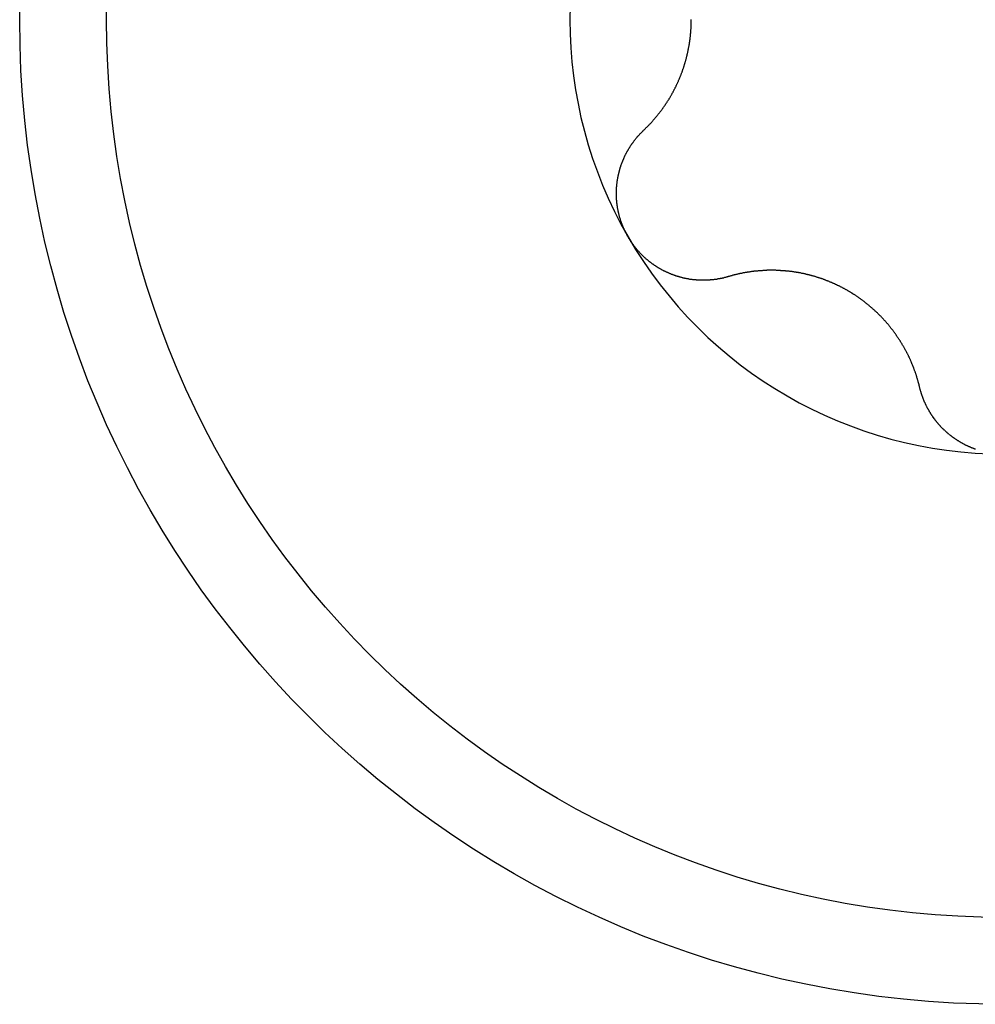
# Model space of a CAD drawing. Extents: x 1107 to 4046, y 937 to 3355.
# Tile 737 of 861: x 2276.88 to 2281.83, y 3314.22 to 3319.32. Entities that reach past the tile are written whole.
import ezdxf

# ---------------------------------------------------------------- set-up
doc = ezdxf.new("R2010")
doc.units = 0
doc.layers.add('KF_VIDA_L___C_BOTTOM', color=7, linetype='CONTINUOUS')

# ---------------------------------------------------------------- blocks, each defined once
blk = doc.blocks.new('KF_VIDA_L___C_BOTTOM')
at = {"layer": 'KF_VIDA_L___C_BOTTOM'}
for points in [[(93.1323, 443.727, 0), (93.1343, 443.729, 0), (93.1363, 443.731, 0), (93.1383, 443.733, 0), (93.1402, 443.735, 0), (93.1422, 443.737, 0), (93.1442, 443.739, 0), (93.1461, 443.741, 0), (93.1481, 443.743, 0), (93.15, 443.745, 0), (93.1519, 443.746, 0), (93.1539, 443.748, 0), (93.1558, 443.75, 0), (93.1577, 443.752, 0), (93.1596, 443.754, 0), (93.1615, 443.756, 0), (93.1634, 443.758, 0), (93.1653, 443.76, 0), (93.1671, 443.762, 0), (93.169, 443.764, 0), (93.1709, 443.766, 0), (93.1727, 443.768, 0), (93.1746, 443.77, 0), (93.1764, 443.772, 0), (93.1782, 443.774, 0), (93.1801, 443.776, 0), (93.1819, 443.779, 0), (93.1837, 443.781, 0), (93.1855, 443.783, 0), (93.1873, 443.785, 0), (93.189, 443.787, 0), (93.1908, 443.789, 0), (93.1926, 443.791, 0), (93.1943, 443.793, 0), (93.1961, 443.795, 0), (93.1978, 443.797, 0), (93.1996, 443.799, 0), (93.2013, 443.801, 0), (93.203, 443.803, 0), (93.2047, 443.806, 0), (93.2064, 443.808, 0), (93.2081, 443.81, 0), (93.2098, 443.812, 0), (93.2115, 443.814, 0), (93.2132, 443.816, 0), (93.2148, 443.818, 0), (93.2165, 443.821, 0), (93.2181, 443.823, 0), (93.2197, 443.825, 0), (93.2214, 443.827, 0), (93.223, 443.829, 0), (93.2246, 443.831, 0), (93.2262, 443.833, 0), (93.2278, 443.836, 0), (93.2294, 443.838, 0), (93.231, 443.84, 0), (93.2325, 443.842, 0), (93.2341, 443.844, 0), (93.2356, 443.847, 0), (93.2372, 443.849, 0), (93.2387, 443.851, 0), (93.2402, 443.853, 0), (93.2417, 443.855, 0), (93.2432, 443.858, 0), (93.2447, 443.86, 0), (93.2462, 443.862, 0), (93.2477, 443.864, 0), (93.2492, 443.866, 0), (93.2506, 443.869, 0), (93.2521, 443.871, 0), (93.2536, 443.873, 0), (93.255, 443.875, 0), (93.2565, 443.878, 0), (93.2579, 443.88, 0), (93.2594, 443.882, 0), (93.2608, 443.885, 0), (93.2622, 443.887, 0), (93.2637, 443.889, 0), (93.2651, 443.892, 0), (93.2665, 443.894, 0), (93.2679, 443.896, 0), (93.2693, 443.899, 0), (93.2707, 443.901, 0), (93.2721, 443.903, 0), (93.2735, 443.906, 0), (93.2749, 443.908, 0), (93.2763, 443.911, 0), (93.2777, 443.913, 0), (93.279, 443.916, 0), (93.2804, 443.918, 0), (93.2817, 443.921, 0), (93.2831, 443.923, 0), (93.2844, 443.925, 0), (93.2858, 443.928, 0), (93.2871, 443.93, 0), (93.2884, 443.933, 0), (93.2898, 443.936, 0), (93.2911, 443.938, 0), (93.2924, 443.941, 0), (93.2937, 443.943, 0), (93.295, 443.946, 0), (93.2963, 443.948, 0), (93.2975, 443.951, 0), (93.2988, 443.953, 0), (93.3001, 443.956, 0), (93.3013, 443.959, 0), (93.3026, 443.961, 0), (93.3038, 443.964, 0), (93.305, 443.966, 0), (93.3063, 443.969, 0), (93.3075, 443.972, 0), (93.3087, 443.974, 0), (93.3099, 443.977, 0), (93.3111, 443.98, 0), (93.3123, 443.982, 0), (93.3135, 443.985, 0), (93.3146, 443.988, 0), (93.3158, 443.99, 0), (93.317, 443.993, 0), (93.3181, 443.996, 0), (93.3192, 443.999, 0), (93.3204, 444.001, 0), (93.3215, 444.004, 0), (93.3226, 444.007, 0), (93.3237, 444.009, 0), (93.3248, 444.012, 0), (93.3259, 444.015, 0), (93.3269, 444.018, 0), (93.328, 444.021, 0), (93.329, 444.023, 0), (93.3301, 444.026, 0), (93.3311, 444.029, 0), (93.3321, 444.032, 0), (93.3332, 444.034, 0), (93.3342, 444.037, 0), (93.3352, 444.04, 0), (93.3361, 444.043, 0), (93.3371, 444.046, 0), (93.3381, 444.049, 0), (93.339, 444.051, 0), (93.34, 444.054, 0), (93.3409, 444.057, 0), (93.3418, 444.06, 0), (93.3427, 444.063, 0), (93.3436, 444.066, 0), (93.3445, 444.069, 0), (93.3454, 444.071, 0), (93.3463, 444.074, 0), (93.3471, 444.077, 0), (93.348, 444.08, 0), (93.3488, 444.083, 0), (93.3496, 444.086, 0), (93.3504, 444.089, 0), (93.3512, 444.092, 0), (93.352, 444.095, 0), (93.3528, 444.098, 0), (93.3536, 444.1, 0), (93.3543, 444.103, 0), (93.3551, 444.106, 0), (93.3558, 444.109, 0), (93.3565, 444.112, 0), (93.3572, 444.115, 0), (93.3579, 444.118, 0), (93.3586, 444.121, 0), (93.3593, 444.124, 0), (93.36, 444.127, 0), (93.3606, 444.13, 0), (93.3613, 444.133, 0), (93.3619, 444.136, 0), (93.3625, 444.139, 0), (93.3631, 444.142, 0), (93.3637, 444.145, 0), (93.3643, 444.148, 0), (93.3649, 444.151, 0), (93.3654, 444.154, 0), (93.366, 444.157, 0), (93.3665, 444.16, 0), (93.3671, 444.162, 0), (93.3676, 444.165, 0), (93.3681, 444.168, 0), (93.3686, 444.171, 0), (93.3691, 444.174, 0), (93.3695, 444.177, 0), (93.37, 444.18, 0), (93.3705, 444.183, 0), (93.3709, 444.186, 0), (93.3713, 444.189, 0), (93.3718, 444.192, 0), (93.3722, 444.195, 0), (93.3726, 444.198, 0), (93.3729, 444.201, 0), (93.3733, 444.204, 0), (93.3737, 444.207, 0), (93.374, 444.21, 0), (93.3744, 444.213, 0), (93.3747, 444.216, 0), (93.375, 444.219, 0), (93.3753, 444.222, 0), (93.3756, 444.225, 0), (93.3759, 444.228, 0), (93.3762, 444.231, 0), (93.3764, 444.234, 0), (93.3767, 444.237, 0), (93.3769, 444.24, 0), (93.3771, 444.243, 0), (93.3774, 444.246, 0), (93.3776, 444.249, 0), (93.3778, 444.252, 0), (93.3779, 444.255, 0), (93.3781, 444.258, 0), (93.3783, 444.261, 0), (93.3784, 444.264, 0), (93.3785, 444.266, 0), (93.3787, 444.269, 0), (93.3788, 444.272, 0), (93.3789, 444.275, 0), (93.379, 444.278, 0), (93.3791, 444.281, 0), (93.3791, 444.284, 0), (93.3792, 444.287, 0), (93.3792, 444.29, 0), (93.3793, 444.293, 0), (93.3793, 444.296, 0), (93.3793, 444.299, 0), (93.3793, 444.301, 0)], [(93.0514, 443.175, 0), (93.0502, 443.177, 0), (93.0491, 443.179, 0), (93.0479, 443.181, 0), (93.0467, 443.183, 0), (93.0456, 443.186, 0), (93.0444, 443.188, 0), (93.0433, 443.19, 0), (93.0422, 443.192, 0), (93.0411, 443.194, 0), (93.04, 443.196, 0), (93.0389, 443.198, 0), (93.0378, 443.201, 0), (93.0367, 443.203, 0), (93.0357, 443.205, 0), (93.0346, 443.207, 0), (93.0336, 443.209, 0), (93.0326, 443.212, 0), (93.0316, 443.214, 0), (93.0306, 443.216, 0), (93.0296, 443.218, 0), (93.0286, 443.22, 0), (93.0277, 443.223, 0), (93.0267, 443.225, 0), (93.0258, 443.227, 0), (93.0248, 443.229, 0), (93.0239, 443.232, 0), (93.023, 443.234, 0), (93.0221, 443.236, 0), (93.0213, 443.239, 0), (93.0204, 443.241, 0), (93.0195, 443.243, 0), (93.0187, 443.245, 0), (93.0178, 443.248, 0), (93.017, 443.25, 0), (93.0162, 443.252, 0), (93.0154, 443.255, 0), (93.0146, 443.257, 0), (93.0139, 443.259, 0), (93.0131, 443.262, 0), (93.0123, 443.264, 0), (93.0116, 443.266, 0), (93.0109, 443.269, 0), (93.0102, 443.271, 0), (93.0095, 443.274, 0), (93.0088, 443.276, 0), (93.0081, 443.278, 0), (93.0075, 443.281, 0), (93.0068, 443.283, 0), (93.0062, 443.285, 0), (93.0055, 443.288, 0), (93.0049, 443.29, 0), (93.0043, 443.293, 0), (93.0037, 443.295, 0), (93.0032, 443.297, 0), (93.0026, 443.3, 0), (93.0021, 443.302, 0), (93.0015, 443.305, 0), (93.001, 443.307, 0), (93.0005, 443.309, 0), (93, 443.312, 0), (92.9995, 443.314, 0), (92.9991, 443.317, 0), (92.9986, 443.319, 0), (92.9982, 443.321, 0), (92.9977, 443.324, 0), (92.9973, 443.326, 0), (92.9969, 443.329, 0), (92.9965, 443.331, 0), (92.9961, 443.334, 0), (92.9958, 443.336, 0), (92.9954, 443.339, 0), (92.9951, 443.341, 0), (92.9948, 443.343, 0), (92.9945, 443.346, 0), (92.9942, 443.348, 0), (92.9939, 443.351, 0), (92.9936, 443.353, 0), (92.9934, 443.356, 0), (92.9931, 443.358, 0), (92.9929, 443.36, 0), (92.9927, 443.363, 0), (92.9925, 443.365, 0), (92.9923, 443.368, 0), (92.9921, 443.37, 0), (92.992, 443.373, 0), (92.9918, 443.375, 0), (92.9917, 443.378, 0), (92.9916, 443.38, 0), (92.9915, 443.383, 0), (92.9914, 443.385, 0), (92.9913, 443.387, 0), (92.9913, 443.39, 0), (92.9912, 443.392, 0), (92.9912, 443.395, 0), (92.9912, 443.397, 0), (92.9912, 443.4, 0), (92.9912, 443.402, 0), (92.9912, 443.404, 0), (92.9913, 443.407, 0), (92.9913, 443.409, 0), (92.9914, 443.412, 0), (92.9914, 443.414, 0), (92.9915, 443.417, 0), (92.9916, 443.419, 0), (92.9918, 443.422, 0), (92.9919, 443.424, 0), (92.992, 443.426, 0), (92.9922, 443.429, 0), (92.9923, 443.431, 0), (92.9925, 443.434, 0), (92.9927, 443.436, 0), (92.9929, 443.438, 0), (92.9931, 443.441, 0), (92.9934, 443.443, 0), (92.9936, 443.446, 0), (92.9939, 443.448, 0), (92.9941, 443.45, 0), (92.9944, 443.453, 0), (92.9947, 443.455, 0), (92.995, 443.458, 0), (92.9953, 443.46, 0), (92.9957, 443.462, 0), (92.996, 443.465, 0), (92.9964, 443.467, 0), (92.9967, 443.469, 0), (92.9971, 443.472, 0), (92.9975, 443.474, 0), (92.9979, 443.477, 0), (92.9983, 443.479, 0), (92.9987, 443.481, 0), (92.9992, 443.484, 0), (92.9996, 443.486, 0), (93.0001, 443.488, 0), (93.0005, 443.491, 0), (93.001, 443.493, 0), (93.0015, 443.495, 0), (93.002, 443.497, 0), (93.0025, 443.5, 0), (93.003, 443.502, 0), (93.0036, 443.504, 0), (93.0041, 443.507, 0), (93.0047, 443.509, 0), (93.0052, 443.511, 0), (93.0058, 443.513, 0), (93.0064, 443.516, 0), (93.007, 443.518, 0), (93.0076, 443.52, 0), (93.0083, 443.522, 0), (93.0089, 443.525, 0), (93.0095, 443.527, 0), (93.0102, 443.529, 0), (93.0108, 443.531, 0), (93.0115, 443.534, 0), (93.0122, 443.536, 0), (93.0129, 443.538, 0), (93.0136, 443.54, 0), (93.0143, 443.542, 0), (93.015, 443.545, 0), (93.0158, 443.547, 0), (93.0165, 443.549, 0), (93.0173, 443.551, 0), (93.018, 443.553, 0), (93.0188, 443.555, 0), (93.0196, 443.557, 0), (93.0204, 443.56, 0), (93.0212, 443.562, 0), (93.022, 443.564, 0), (93.0228, 443.566, 0), (93.0237, 443.568, 0), (93.0245, 443.57, 0), (93.0254, 443.572, 0), (93.0262, 443.574, 0), (93.0271, 443.576, 0), (93.028, 443.578, 0), (93.0289, 443.58, 0), (93.0298, 443.582, 0), (93.0307, 443.584, 0), (93.0316, 443.586, 0), (93.0326, 443.589, 0), (93.0335, 443.591, 0), (93.0345, 443.593, 0), (93.0354, 443.595, 0), (93.0364, 443.597, 0), (93.0374, 443.599, 0), (93.0384, 443.601, 0), (93.0394, 443.603, 0), (93.0405, 443.605, 0), (93.0415, 443.607, 0), (93.0425, 443.609, 0), (93.0436, 443.611, 0), (93.0447, 443.613, 0), (93.0457, 443.615, 0), (93.0468, 443.617, 0), (93.0479, 443.619, 0), (93.049, 443.621, 0), (93.0501, 443.623, 0), (93.0513, 443.625, 0), (93.0524, 443.626, 0), (93.0535, 443.628, 0), (93.0547, 443.63, 0), (93.0559, 443.632, 0), (93.057, 443.634, 0), (93.0582, 443.636, 0), (93.0594, 443.638, 0), (93.0606, 443.64, 0), (93.0618, 443.642, 0), (93.0631, 443.644, 0), (93.0643, 443.646, 0), (93.0655, 443.648, 0), (93.0668, 443.65, 0), (93.0681, 443.651, 0), (93.0693, 443.653, 0), (93.0706, 443.655, 0), (93.0719, 443.657, 0), (93.0732, 443.659, 0), (93.0745, 443.661, 0), (93.0758, 443.663, 0), (93.0772, 443.664, 0), (93.0785, 443.666, 0), (93.0798, 443.668, 0), (93.0812, 443.67, 0), (93.0826, 443.672, 0), (93.0839, 443.674, 0), (93.0853, 443.675, 0), (93.0867, 443.677, 0), (93.0881, 443.679, 0), (93.0895, 443.681, 0), (93.0909, 443.682, 0), (93.0923, 443.684, 0), (93.0938, 443.686, 0), (93.0952, 443.688, 0), (93.0967, 443.689, 0), (93.0981, 443.691, 0), (93.0996, 443.693, 0), (93.1011, 443.695, 0), (93.1026, 443.696, 0), (93.1041, 443.698, 0), (93.1056, 443.7, 0), (93.1071, 443.701, 0), (93.1086, 443.703, 0), (93.1101, 443.705, 0), (93.1116, 443.706, 0), (93.1132, 443.708, 0), (93.1147, 443.71, 0), (93.1163, 443.711, 0), (93.1179, 443.713, 0), (93.1194, 443.715, 0), (93.121, 443.716, 0), (93.1226, 443.718, 0), (93.1242, 443.719, 0), (93.1258, 443.721, 0), (93.1274, 443.723, 0), (93.129, 443.724, 0), (93.1307, 443.726, 0), (93.1323, 443.727, 0)], [(93.5702, 442.969, 0), (93.568, 442.968, 0), (93.5658, 442.968, 0), (93.5637, 442.967, 0), (93.5615, 442.966, 0), (93.5593, 442.966, 0), (93.5571, 442.965, 0), (93.5549, 442.965, 0), (93.5528, 442.964, 0), (93.5506, 442.964, 0), (93.5484, 442.963, 0), (93.5462, 442.962, 0), (93.544, 442.962, 0), (93.5418, 442.961, 0), (93.5396, 442.961, 0), (93.5373, 442.96, 0), (93.5351, 442.96, 0), (93.5329, 442.959, 0), (93.5307, 442.959, 0), (93.5285, 442.959, 0), (93.5263, 442.958, 0), (93.524, 442.958, 0), (93.5218, 442.957, 0), (93.5196, 442.957, 0), (93.5173, 442.957, 0), (93.5151, 442.956, 0), (93.5129, 442.956, 0), (93.5106, 442.955, 0), (93.5084, 442.955, 0), (93.5061, 442.955, 0), (93.5039, 442.954, 0), (93.5017, 442.954, 0), (93.4994, 442.954, 0), (93.4972, 442.954, 0), (93.4949, 442.953, 0), (93.4927, 442.953, 0), (93.4904, 442.953, 0), (93.4881, 442.953, 0), (93.4859, 442.952, 0), (93.4836, 442.952, 0), (93.4814, 442.952, 0), (93.4791, 442.952, 0), (93.4769, 442.952, 0), (93.4746, 442.951, 0), (93.4723, 442.951, 0), (93.4701, 442.951, 0), (93.4678, 442.951, 0), (93.4656, 442.951, 0), (93.4633, 442.951, 0), (93.461, 442.951, 0), (93.4588, 442.95, 0), (93.4565, 442.95, 0), (93.4542, 442.95, 0), (93.452, 442.95, 0), (93.4497, 442.95, 0), (93.4475, 442.95, 0), (93.4452, 442.95, 0), (93.4429, 442.95, 0), (93.4407, 442.95, 0), (93.4384, 442.95, 0), (93.4361, 442.95, 0), (93.4339, 442.95, 0), (93.4316, 442.95, 0), (93.4294, 442.95, 0), (93.4271, 442.95, 0), (93.4249, 442.95, 0), (93.4226, 442.95, 0), (93.4203, 442.951, 0), (93.4181, 442.951, 0), (93.4158, 442.951, 0), (93.4136, 442.951, 0), (93.4113, 442.951, 0), (93.4091, 442.951, 0), (93.4069, 442.951, 0), (93.4046, 442.952, 0), (93.4024, 442.952, 0), (93.4001, 442.952, 0), (93.3979, 442.952, 0), (93.3957, 442.952, 0), (93.3934, 442.953, 0), (93.3912, 442.953, 0), (93.389, 442.953, 0), (93.3867, 442.953, 0), (93.3845, 442.954, 0), (93.3823, 442.954, 0), (93.3801, 442.954, 0), (93.3779, 442.954, 0), (93.3756, 442.955, 0), (93.3734, 442.955, 0), (93.3712, 442.955, 0), (93.369, 442.956, 0), (93.3667, 442.956, 0), (93.3645, 442.957, 0), (93.3623, 442.957, 0), (93.36, 442.957, 0), (93.3578, 442.958, 0), (93.3555, 442.958, 0), (93.3533, 442.959, 0), (93.351, 442.959, 0), (93.3488, 442.96, 0), (93.3465, 442.96, 0), (93.3443, 442.961, 0), (93.3421, 442.961, 0), (93.3398, 442.962, 0), (93.3375, 442.962, 0), (93.3353, 442.963, 0), (93.333, 442.963, 0), (93.3308, 442.964, 0), (93.3285, 442.964, 0), (93.3263, 442.965, 0), (93.324, 442.966, 0), (93.3218, 442.966, 0), (93.3195, 442.967, 0), (93.3173, 442.968, 0), (93.315, 442.968, 0), (93.3128, 442.969, 0), (93.3105, 442.97, 0), (93.3083, 442.97, 0), (93.306, 442.971, 0), (93.3038, 442.972, 0), (93.3015, 442.972, 0), (93.2993, 442.973, 0), (93.297, 442.974, 0), (93.2948, 442.975, 0), (93.2925, 442.975, 0), (93.2903, 442.976, 0), (93.288, 442.977, 0), (93.2858, 442.978, 0), (93.2836, 442.979, 0), (93.2813, 442.98, 0), (93.2791, 442.98, 0), (93.2769, 442.981, 0), (93.2746, 442.982, 0), (93.2724, 442.983, 0), (93.2702, 442.984, 0), (93.268, 442.985, 0), (93.2658, 442.986, 0), (93.2635, 442.987, 0), (93.2613, 442.988, 0), (93.2591, 442.989, 0), (93.2569, 442.99, 0), (93.2547, 442.991, 0), (93.2525, 442.992, 0), (93.2503, 442.993, 0), (93.2481, 442.994, 0), (93.246, 442.995, 0), (93.2438, 442.996, 0), (93.2416, 442.997, 0), (93.2394, 442.998, 0), (93.2373, 442.999, 0), (93.2351, 443, 0), (93.2329, 443.001, 0), (93.2308, 443.002, 0), (93.2286, 443.003, 0), (93.2265, 443.005, 0), (93.2243, 443.006, 0), (93.2222, 443.007, 0), (93.2201, 443.008, 0), (93.218, 443.009, 0), (93.2158, 443.011, 0), (93.2137, 443.012, 0), (93.2116, 443.013, 0), (93.2095, 443.014, 0), (93.2074, 443.015, 0), (93.2053, 443.017, 0), (93.2033, 443.018, 0), (93.2012, 443.019, 0), (93.1991, 443.021, 0), (93.1971, 443.022, 0), (93.195, 443.023, 0), (93.1929, 443.025, 0), (93.1909, 443.026, 0), (93.1889, 443.027, 0), (93.1868, 443.029, 0), (93.1848, 443.03, 0), (93.1828, 443.032, 0), (93.1808, 443.033, 0), (93.1788, 443.034, 0), (93.1768, 443.036, 0), (93.1748, 443.037, 0), (93.1729, 443.039, 0), (93.1709, 443.04, 0), (93.1689, 443.042, 0), (93.167, 443.043, 0), (93.165, 443.045, 0), (93.1631, 443.046, 0), (93.1612, 443.048, 0), (93.1592, 443.049, 0), (93.1573, 443.051, 0), (93.1554, 443.052, 0), (93.1535, 443.054, 0), (93.1516, 443.056, 0), (93.1498, 443.057, 0), (93.1479, 443.059, 0), (93.146, 443.06, 0), (93.1442, 443.062, 0), (93.1423, 443.064, 0), (93.1405, 443.065, 0), (93.1387, 443.067, 0), (93.1369, 443.069, 0), (93.1351, 443.07, 0), (93.1333, 443.072, 0), (93.1315, 443.074, 0), (93.1297, 443.075, 0), (93.1279, 443.077, 0), (93.1261, 443.079, 0), (93.1244, 443.081, 0), (93.1226, 443.082, 0), (93.1209, 443.084, 0), (93.1192, 443.086, 0), (93.1175, 443.088, 0), (93.1158, 443.089, 0), (93.1141, 443.091, 0), (93.1124, 443.093, 0), (93.1107, 443.095, 0), (93.109, 443.097, 0), (93.1074, 443.098, 0), (93.1057, 443.1, 0), (93.1041, 443.102, 0), (93.1025, 443.104, 0), (93.1009, 443.106, 0), (93.0993, 443.108, 0), (93.0977, 443.11, 0), (93.0961, 443.111, 0), (93.0945, 443.113, 0), (93.093, 443.115, 0), (93.0914, 443.117, 0), (93.0899, 443.119, 0), (93.0883, 443.121, 0), (93.0868, 443.123, 0), (93.0853, 443.125, 0), (93.0838, 443.127, 0), (93.0823, 443.129, 0), (93.0809, 443.131, 0), (93.0794, 443.133, 0), (93.0779, 443.134, 0), (93.0765, 443.136, 0), (93.0751, 443.138, 0), (93.0737, 443.14, 0), (93.0723, 443.142, 0), (93.0709, 443.144, 0), (93.0695, 443.146, 0), (93.0681, 443.148, 0), (93.0668, 443.15, 0), (93.0654, 443.152, 0), (93.0641, 443.154, 0), (93.0628, 443.156, 0), (93.0615, 443.159, 0), (93.0602, 443.161, 0), (93.0589, 443.163, 0), (93.0576, 443.165, 0), (93.0563, 443.167, 0), (93.0551, 443.169, 0), (93.0539, 443.171, 0), (93.0527, 443.173, 0), (93.0514, 443.175, 0)], [(94.5621, 442.396, 0), (94.5615, 442.399, 0), (94.5609, 442.402, 0), (94.5602, 442.404, 0), (94.5595, 442.407, 0), (94.5589, 442.41, 0), (94.5582, 442.412, 0), (94.5575, 442.415, 0), (94.5568, 442.417, 0), (94.5561, 442.42, 0), (94.5553, 442.423, 0), (94.5546, 442.425, 0), (94.5539, 442.428, 0), (94.5531, 442.431, 0), (94.5523, 442.433, 0), (94.5516, 442.436, 0), (94.5508, 442.439, 0), (94.55, 442.441, 0), (94.5492, 442.444, 0), (94.5484, 442.446, 0), (94.5476, 442.449, 0), (94.5468, 442.452, 0), (94.5459, 442.454, 0), (94.5451, 442.457, 0), (94.5443, 442.46, 0), (94.5434, 442.462, 0), (94.5425, 442.465, 0), (94.5417, 442.467, 0), (94.5408, 442.47, 0), (94.5399, 442.472, 0), (94.539, 442.475, 0), (94.5381, 442.478, 0), (94.5372, 442.48, 0), (94.5362, 442.483, 0), (94.5353, 442.485, 0), (94.5344, 442.488, 0), (94.5334, 442.49, 0), (94.5325, 442.493, 0), (94.5315, 442.496, 0), (94.5305, 442.498, 0), (94.5295, 442.501, 0), (94.5286, 442.503, 0), (94.5276, 442.506, 0), (94.5265, 442.508, 0), (94.5255, 442.511, 0), (94.5245, 442.513, 0), (94.5235, 442.516, 0), (94.5224, 442.518, 0), (94.5214, 442.521, 0), (94.5203, 442.523, 0), (94.5193, 442.526, 0), (94.5182, 442.528, 0), (94.5171, 442.531, 0), (94.5161, 442.533, 0), (94.515, 442.536, 0), (94.5139, 442.538, 0), (94.5128, 442.54, 0), (94.5116, 442.543, 0), (94.5105, 442.545, 0), (94.5094, 442.548, 0), (94.5083, 442.55, 0), (94.5071, 442.553, 0), (94.506, 442.555, 0), (94.5048, 442.557, 0), (94.5036, 442.56, 0), (94.5025, 442.562, 0), (94.5013, 442.565, 0), (94.5001, 442.567, 0), (94.4989, 442.569, 0), (94.4977, 442.572, 0), (94.4965, 442.574, 0), (94.4952, 442.577, 0), (94.494, 442.579, 0), (94.4927, 442.581, 0), (94.4914, 442.584, 0), (94.4902, 442.586, 0), (94.4889, 442.589, 0), (94.4876, 442.591, 0), (94.4862, 442.593, 0), (94.4849, 442.596, 0), (94.4836, 442.598, 0), (94.4822, 442.601, 0), (94.4808, 442.603, 0), (94.4795, 442.605, 0), (94.4781, 442.608, 0), (94.4767, 442.61, 0), (94.4753, 442.613, 0), (94.4738, 442.615, 0), (94.4724, 442.617, 0), (94.471, 442.62, 0), (94.4695, 442.622, 0), (94.468, 442.625, 0), (94.4666, 442.627, 0), (94.4651, 442.629, 0), (94.4636, 442.632, 0), (94.4621, 442.634, 0), (94.4605, 442.637, 0), (94.459, 442.639, 0), (94.4574, 442.641, 0), (94.4559, 442.644, 0), (94.4543, 442.646, 0), (94.4527, 442.649, 0), (94.4512, 442.651, 0), (94.4496, 442.653, 0), (94.4479, 442.656, 0), (94.4463, 442.658, 0), (94.4447, 442.661, 0), (94.443, 442.663, 0), (94.4414, 442.665, 0), (94.4397, 442.668, 0), (94.438, 442.67, 0), (94.4363, 442.672, 0), (94.4346, 442.675, 0), (94.4329, 442.677, 0), (94.4312, 442.68, 0), (94.4295, 442.682, 0), (94.4277, 442.684, 0), (94.426, 442.687, 0), (94.4242, 442.689, 0), (94.4225, 442.691, 0), (94.4207, 442.694, 0), (94.4189, 442.696, 0), (94.4171, 442.698, 0), (94.4153, 442.701, 0), (94.4134, 442.703, 0), (94.4116, 442.705, 0), (94.4097, 442.708, 0), (94.4079, 442.71, 0), (94.406, 442.712, 0), (94.4041, 442.715, 0), (94.4022, 442.717, 0), (94.4003, 442.719, 0), (94.3984, 442.721, 0), (94.3965, 442.724, 0), (94.3946, 442.726, 0), (94.3926, 442.728, 0), (94.3907, 442.731, 0), (94.3887, 442.733, 0), (94.3868, 442.735, 0), (94.3848, 442.737, 0), (94.3828, 442.74, 0), (94.3808, 442.742, 0), (94.3788, 442.744, 0), (94.3768, 442.746, 0), (94.3747, 442.748, 0), (94.3727, 442.751, 0), (94.3706, 442.753, 0), (94.3686, 442.755, 0), (94.3665, 442.757, 0), (94.3644, 442.759, 0), (94.3623, 442.762, 0), (94.3602, 442.764, 0), (94.3581, 442.766, 0), (94.356, 442.768, 0), (94.3539, 442.77, 0), (94.3517, 442.772, 0), (94.3496, 442.774, 0), (94.3474, 442.776, 0), (94.3453, 442.779, 0), (94.3431, 442.781, 0), (94.3409, 442.783, 0), (94.3387, 442.785, 0), (94.3365, 442.787, 0), (94.3343, 442.789, 0), (94.3321, 442.791, 0), (94.3299, 442.793, 0), (94.3276, 442.795, 0), (94.3254, 442.797, 0), (94.3232, 442.799, 0), (94.3209, 442.801, 0), (94.3186, 442.803, 0), (94.3164, 442.805, 0), (94.3141, 442.807, 0), (94.3118, 442.809, 0), (94.3095, 442.811, 0), (94.3072, 442.813, 0), (94.3049, 442.815, 0), (94.3026, 442.817, 0), (94.3003, 442.819, 0), (94.298, 442.821, 0), (94.2956, 442.823, 0), (94.2933, 442.825, 0), (94.291, 442.827, 0), (94.2886, 442.829, 0), (94.2863, 442.83, 0), (94.2839, 442.832, 0), (94.2815, 442.834, 0), (94.2792, 442.836, 0), (94.2768, 442.838, 0), (94.2744, 442.84, 0), (94.272, 442.842, 0), (94.2696, 442.843, 0), (94.2672, 442.845, 0), (94.2648, 442.847, 0), (94.2624, 442.849, 0), (94.26, 442.851, 0), (94.2576, 442.852, 0), (94.2552, 442.854, 0), (94.2527, 442.856, 0), (94.2503, 442.857, 0), (94.2479, 442.859, 0), (94.2454, 442.861, 0), (94.243, 442.863, 0), (94.2405, 442.864, 0), (94.2381, 442.866, 0), (94.2356, 442.868, 0), (94.2332, 442.869, 0), (94.2307, 442.871, 0), (94.2282, 442.873, 0), (94.2258, 442.874, 0), (94.2233, 442.876, 0), (94.2208, 442.877, 0), (94.2183, 442.879, 0), (94.2159, 442.881, 0), (94.2134, 442.882, 0), (94.2109, 442.884, 0), (94.2084, 442.885, 0), (94.2059, 442.887, 0), (94.2034, 442.888, 0), (94.2009, 442.89, 0), (94.1984, 442.891, 0), (94.1959, 442.893, 0), (94.1934, 442.894, 0), (94.1909, 442.896, 0), (94.1884, 442.897, 0), (94.1859, 442.899, 0), (94.1834, 442.9, 0), (94.1808, 442.901, 0), (94.1783, 442.903, 0), (94.1757, 442.904, 0), (94.1732, 442.906, 0), (94.1706, 442.907, 0), (94.168, 442.908, 0), (94.1654, 442.91, 0), (94.1628, 442.911, 0), (94.1602, 442.913, 0), (94.1576, 442.914, 0), (94.155, 442.915, 0), (94.1523, 442.917, 0), (94.1497, 442.918, 0), (94.1471, 442.919, 0), (94.1444, 442.921, 0), (94.1417, 442.922, 0), (94.1391, 442.923, 0), (94.1364, 442.924, 0), (94.1337, 442.926, 0), (94.131, 442.927, 0), (94.1283, 442.928, 0), (94.1256, 442.929, 0), (94.1229, 442.931, 0), (94.1202, 442.932, 0), (94.1174, 442.933, 0), (94.1147, 442.934, 0), (94.112, 442.936, 0), (94.1092, 442.937, 0), (94.1065, 442.938, 0), (94.1037, 442.939, 0), (94.1009, 442.94, 0), (94.0982, 442.941, 0), (94.0954, 442.943, 0), (94.0926, 442.944, 0), (94.0898, 442.945, 0), (94.087, 442.946, 0), (94.0842, 442.947, 0), (94.0814, 442.948, 0), (94.0786, 442.949, 0), (94.0758, 442.95, 0), (94.0729, 442.951, 0), (94.0701, 442.953, 0), (94.0673, 442.954, 0), (94.0644, 442.955, 0), (94.0616, 442.956, 0), (94.0588, 442.957, 0), (94.0559, 442.958, 0), (94.0531, 442.959, 0), (94.0502, 442.96, 0), (94.0473, 442.961, 0), (94.0445, 442.962, 0), (94.0416, 442.963, 0), (94.0387, 442.963, 0), (94.0358, 442.964, 0), (94.033, 442.965, 0), (94.0301, 442.966, 0), (94.0272, 442.967, 0), (94.0243, 442.968, 0), (94.0214, 442.969, 0), (94.0185, 442.97, 0), (94.0156, 442.971, 0), (94.0127, 442.971, 0), (94.0098, 442.972, 0), (94.0069, 442.973, 0), (94.004, 442.974, 0), (94.0011, 442.975, 0), (93.9982, 442.975, 0), (93.9952, 442.976, 0), (93.9923, 442.977, 0), (93.9894, 442.978, 0), (93.9865, 442.979, 0), (93.9836, 442.979, 0), (93.9806, 442.98, 0), (93.9777, 442.981, 0), (93.9748, 442.981, 0), (93.9718, 442.982, 0), (93.9689, 442.983, 0), (93.966, 442.983, 0), (93.9631, 442.984, 0), (93.9601, 442.985, 0), (93.9572, 442.985, 0), (93.9543, 442.986, 0), (93.9513, 442.986, 0), (93.9484, 442.987, 0), (93.9454, 442.988, 0), (93.9425, 442.988, 0), (93.9396, 442.989, 0), (93.9366, 442.989, 0), (93.9337, 442.99, 0), (93.9308, 442.99, 0), (93.9278, 442.991, 0), (93.9249, 442.991, 0), (93.922, 442.992, 0), (93.919, 442.992, 0), (93.9161, 442.993, 0), (93.9132, 442.993, 0), (93.9103, 442.994, 0), (93.9073, 442.994, 0), (93.9044, 442.994, 0), (93.9015, 442.995, 0), (93.8986, 442.995, 0), (93.8956, 442.996, 0), (93.8927, 442.996, 0), (93.8898, 442.996, 0), (93.8869, 442.997, 0), (93.884, 442.997, 0), (93.8811, 442.997, 0), (93.8782, 442.998, 0), (93.8753, 442.998, 0), (93.8724, 442.998, 0), (93.8695, 442.998, 0), (93.8666, 442.999, 0), (93.8637, 442.999, 0), (93.8608, 442.999, 0), (93.8579, 442.999, 0), (93.855, 443, 0), (93.8521, 443, 0), (93.8493, 443, 0), (93.8464, 443, 0), (93.8435, 443, 0), (93.8406, 443.001, 0), (93.8378, 443.001, 0), (93.8349, 443.001, 0), (93.8321, 443.001, 0), (93.8292, 443.001, 0), (93.8264, 443.001, 0), (93.8235, 443.001, 0), (93.8207, 443.001, 0), (93.8179, 443.002, 0), (93.8151, 443.002, 0), (93.8122, 443.002, 0), (93.8094, 443.002, 0), (93.8066, 443.002, 0), (93.8038, 443.002, 0), (93.801, 443.002, 0), (93.7982, 443.002, 0), (93.7954, 443.002, 0), (93.7927, 443.002, 0), (93.7899, 443.002, 0), (93.7871, 443.002, 0), (93.7844, 443.002, 0), (93.7816, 443.002, 0), (93.7788, 443.002, 0), (93.7761, 443.002, 0), (93.7734, 443.002, 0), (93.7706, 443.002, 0), (93.7679, 443.001, 0), (93.7652, 443.001, 0), (93.7625, 443.001, 0), (93.7598, 443.001, 0), (93.7571, 443.001, 0), (93.7544, 443.001, 0), (93.7517, 443.001, 0), (93.7491, 443.001, 0), (93.7464, 443, 0), (93.7438, 443, 0), (93.7411, 443, 0), (93.7384, 443, 0), (93.7358, 443, 0), (93.7331, 442.999, 0), (93.7304, 442.999, 0), (93.7278, 442.999, 0), (93.7251, 442.999, 0), (93.7224, 442.998, 0), (93.7198, 442.998, 0), (93.7171, 442.998, 0), (93.7144, 442.998, 0), (93.7117, 442.997, 0), (93.7091, 442.997, 0), (93.7064, 442.997, 0), (93.7037, 442.997, 0), (93.701, 442.996, 0), (93.6984, 442.996, 0), (93.6957, 442.996, 0), (93.693, 442.995, 0), (93.6903, 442.995, 0), (93.6876, 442.994, 0), (93.6849, 442.994, 0), (93.6823, 442.994, 0), (93.6796, 442.993, 0), (93.6769, 442.993, 0), (93.6742, 442.992, 0), (93.6715, 442.992, 0), (93.6688, 442.992, 0), (93.6662, 442.991, 0), (93.6635, 442.991, 0), (93.6608, 442.99, 0), (93.6581, 442.99, 0), (93.6554, 442.989, 0), (93.6527, 442.989, 0), (93.6501, 442.988, 0), (93.6474, 442.988, 0), (93.6447, 442.987, 0), (93.642, 442.987, 0), (93.6393, 442.986, 0), (93.6367, 442.986, 0), (93.634, 442.985, 0), (93.6313, 442.985, 0), (93.6286, 442.984, 0), (93.6259, 442.983, 0), (93.6233, 442.983, 0), (93.6206, 442.982, 0), (93.6179, 442.982, 0), (93.6153, 442.981, 0), (93.6126, 442.98, 0), (93.6099, 442.98, 0), (93.6073, 442.979, 0), (93.6046, 442.978, 0), (93.6019, 442.978, 0), (93.5993, 442.977, 0), (93.5966, 442.976, 0), (93.594, 442.976, 0), (93.5913, 442.975, 0), (93.5887, 442.974, 0), (93.586, 442.973, 0), (93.5834, 442.973, 0), (93.5807, 442.972, 0), (93.5781, 442.971, 0), (93.5754, 442.97, 0), (93.5728, 442.97, 0), (93.5702, 442.969, 0)], [(94.8512, 442.075, 0), (94.8488, 442.076, 0), (94.8465, 442.077, 0), (94.8442, 442.078, 0), (94.8419, 442.079, 0), (94.8396, 442.08, 0), (94.8373, 442.081, 0), (94.835, 442.081, 0), (94.8327, 442.082, 0), (94.8304, 442.083, 0), (94.8281, 442.084, 0), (94.8258, 442.085, 0), (94.8236, 442.086, 0), (94.8213, 442.087, 0), (94.8191, 442.088, 0), (94.8168, 442.089, 0), (94.8146, 442.09, 0), (94.8123, 442.091, 0), (94.8101, 442.092, 0), (94.8079, 442.093, 0), (94.8056, 442.094, 0), (94.8034, 442.095, 0), (94.8012, 442.096, 0), (94.799, 442.097, 0), (94.7968, 442.098, 0), (94.7947, 442.1, 0), (94.7925, 442.101, 0), (94.7903, 442.102, 0), (94.7882, 442.103, 0), (94.786, 442.104, 0), (94.7839, 442.105, 0), (94.7817, 442.107, 0), (94.7796, 442.108, 0), (94.7775, 442.109, 0), (94.7753, 442.11, 0), (94.7732, 442.111, 0), (94.7711, 442.113, 0), (94.769, 442.114, 0), (94.767, 442.115, 0), (94.7649, 442.116, 0), (94.7628, 442.118, 0), (94.7608, 442.119, 0), (94.7587, 442.12, 0), (94.7567, 442.122, 0), (94.7546, 442.123, 0), (94.7526, 442.124, 0), (94.7506, 442.126, 0), (94.7486, 442.127, 0), (94.7466, 442.128, 0), (94.7446, 442.13, 0), (94.7426, 442.131, 0), (94.7406, 442.132, 0), (94.7387, 442.134, 0), (94.7367, 442.135, 0), (94.7348, 442.137, 0), (94.7328, 442.138, 0), (94.7309, 442.14, 0), (94.729, 442.141, 0), (94.727, 442.142, 0), (94.7251, 442.144, 0), (94.7233, 442.145, 0), (94.7214, 442.147, 0), (94.7195, 442.148, 0), (94.7176, 442.15, 0), (94.7158, 442.151, 0), (94.7139, 442.153, 0), (94.7121, 442.154, 0), (94.7103, 442.156, 0), (94.7084, 442.157, 0), (94.7066, 442.159, 0), (94.7048, 442.161, 0), (94.703, 442.162, 0), (94.7013, 442.164, 0), (94.6995, 442.165, 0), (94.6977, 442.167, 0), (94.696, 442.168, 0), (94.6943, 442.17, 0), (94.6925, 442.172, 0), (94.6908, 442.173, 0), (94.6891, 442.175, 0), (94.6874, 442.176, 0), (94.6857, 442.178, 0), (94.6841, 442.18, 0), (94.6824, 442.181, 0), (94.6807, 442.183, 0), (94.6791, 442.185, 0), (94.6775, 442.186, 0), (94.6758, 442.188, 0), (94.6742, 442.19, 0), (94.6726, 442.191, 0), (94.671, 442.193, 0), (94.6695, 442.195, 0), (94.6679, 442.196, 0), (94.6664, 442.198, 0), (94.6648, 442.2, 0), (94.6633, 442.202, 0), (94.6618, 442.203, 0), (94.6603, 442.205, 0), (94.6588, 442.207, 0), (94.6573, 442.208, 0), (94.6558, 442.21, 0), (94.6543, 442.212, 0), (94.6529, 442.214, 0), (94.6514, 442.215, 0), (94.65, 442.217, 0), (94.6486, 442.219, 0), (94.6472, 442.221, 0), (94.6458, 442.222, 0), (94.6444, 442.224, 0), (94.6431, 442.226, 0), (94.6417, 442.228, 0), (94.6404, 442.23, 0), (94.639, 442.231, 0), (94.6377, 442.233, 0), (94.6364, 442.235, 0), (94.635, 442.237, 0), (94.6337, 442.239, 0), (94.6324, 442.24, 0), (94.6311, 442.242, 0), (94.6299, 442.244, 0), (94.6286, 442.246, 0), (94.6273, 442.248, 0), (94.6261, 442.25, 0), (94.6248, 442.252, 0), (94.6236, 442.253, 0), (94.6224, 442.255, 0), (94.6211, 442.257, 0), (94.6199, 442.259, 0), (94.6187, 442.261, 0), (94.6175, 442.263, 0), (94.6164, 442.265, 0), (94.6152, 442.267, 0), (94.614, 442.269, 0), (94.6129, 442.271, 0), (94.6117, 442.273, 0), (94.6106, 442.275, 0), (94.6095, 442.277, 0), (94.6084, 442.279, 0), (94.6073, 442.281, 0), (94.6062, 442.282, 0), (94.6051, 442.284, 0), (94.604, 442.286, 0), (94.6029, 442.288, 0), (94.6019, 442.29, 0), (94.6008, 442.292, 0), (94.5998, 442.294, 0), (94.5987, 442.297, 0), (94.5977, 442.299, 0), (94.5967, 442.301, 0), (94.5957, 442.303, 0), (94.5947, 442.305, 0), (94.5938, 442.307, 0), (94.5928, 442.309, 0), (94.5918, 442.311, 0), (94.5909, 442.313, 0), (94.5899, 442.315, 0), (94.589, 442.317, 0), (94.5881, 442.319, 0), (94.5872, 442.321, 0), (94.5863, 442.323, 0), (94.5854, 442.325, 0), (94.5845, 442.327, 0), (94.5837, 442.329, 0), (94.5828, 442.332, 0), (94.5819, 442.334, 0), (94.5811, 442.336, 0), (94.5803, 442.338, 0), (94.5795, 442.34, 0), (94.5787, 442.342, 0), (94.5779, 442.344, 0), (94.5771, 442.346, 0), (94.5763, 442.349, 0), (94.5756, 442.351, 0), (94.5748, 442.353, 0), (94.5741, 442.355, 0), (94.5733, 442.357, 0), (94.5726, 442.359, 0), (94.5719, 442.361, 0), (94.5712, 442.364, 0), (94.5705, 442.366, 0), (94.5699, 442.368, 0), (94.5692, 442.37, 0), (94.5686, 442.372, 0), (94.5679, 442.374, 0), (94.5673, 442.377, 0), (94.5667, 442.379, 0), (94.5661, 442.381, 0), (94.5655, 442.383, 0), (94.5649, 442.385, 0), (94.5643, 442.387, 0), (94.5638, 442.39, 0), (94.5632, 442.392, 0), (94.5627, 442.394, 0), (94.5621, 442.396, 0)]]:
    blk.add_polyline3d(points, dxfattribs=at)
for radius in [5.1, 4.65]:
    blk.add_circle((95, 444.3), radius, dxfattribs=at)
for start, end in [(150, 210), (210, 270)]:
    blk.add_arc((95, 444.3), 2.25, start, end, dxfattribs=at)

msp = doc.modelspace()

# ---------------------------------------------------------------- block references
at = {"layer": 'KF_VIDA_L___C_BOTTOM'}
msp.add_blockref('KF_VIDA_L___C_BOTTOM', (2186.9791, 2875.0183), dxfattribs=at)

doc.saveas('drawing.dxf')
